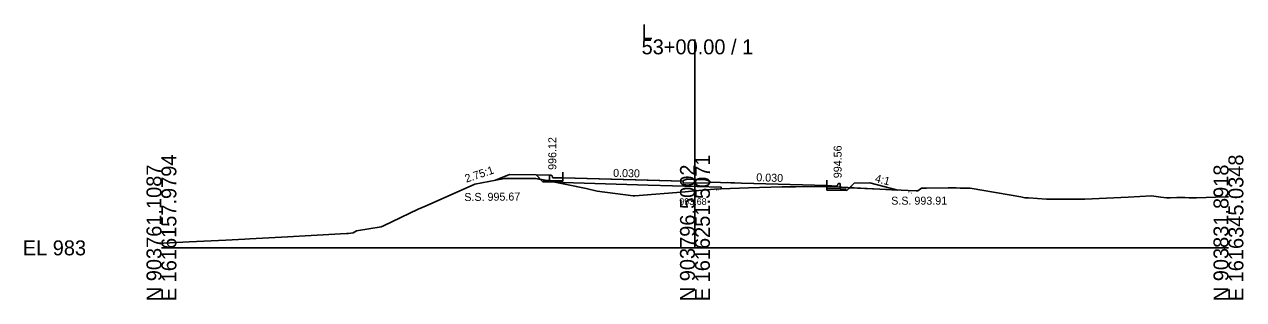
# Model space of a CAD drawing. Extents: x 1009 to 7438, y -1586 to 7964.
# Drawn here: x 5009.2 to 5237.7, y 914 to 965.6 of the extents above; entities that cross this region are included whole.
import ezdxf

# ---------------------------------------------------------------- set-up
doc = ezdxf.new("R2010")
doc.units = 0
for name, color, linetype in [('Exist Cross Section Cell', 7, 'Continuous'), ('Exist XS Center Line Elevation Label', 7, 'Continuous'), ('Exist XS Ground Line', 7, 'Continuous'), ('Prop XS Dump Level', 7, 'Continuous'), ('Prop XS Earthwork Shape', 7, 'Continuous'), ('Prop XS EOT Tick Mark', 7, 'Continuous'), ('Prop XS Finish Grade', 7, 'Continuous'), ('Prop XS Finish Grade CurbGutter', 7, 'Continuous'), ('Prop XS Finish Grade Earthwork', 7, 'Continuous'), ('Prop XS Finish Grade Pavement', 7, 'Continuous'), ('Prop XS Hydro Elevations', 7, 'Continuous'), ('Prop XS Pvmt Edge Slope', 7, 'Continuous'), ('Prop XS SE Text', 7, 'Continuous'), ('Prop XS Side Slope Text', 7, 'Continuous'), ('Prop XS SS Elevation Text', 7, 'Continuous'), ('Prop XS Subgrade CurbGutter', 7, 'Continuous'), ('Prop XS Subgrade Earthwork', 7, 'Continuous')]:
    doc.layers.add(name, color=color, linetype=linetype)

msp = doc.modelspace()

# ---------------------------------------------------------------- linework, layer by layer
at = {"layer": 'Exist Cross Section Cell'}
for p, q in [((5134.89, 923.73), (5134.89, 962.79)), ((5034.89, 923.73), (5134.89, 923.73)), ((5134.89, 923.73), (5234.89, 923.73))]:
    msp.add_line(p, q, dxfattribs=at)
at = {"layer": 'Exist XS Ground Line'}
for p, q in [((5084.52, 931.63), (5093.65, 935.68)), ((5093.65, 935.68), (5098.88, 936.66)), ((5098.88, 936.66), (5099.18, 936.71)), ((5099.18, 936.71), (5105.03, 936.75)), ((5105.03, 936.75), (5106.19, 936.51)), ((5106.19, 936.51), (5114.48, 934.87)), ((5114.48, 934.87), (5116.58, 934.38)), ((5134.89, 934.41), (5138.54, 934.73)), ((5138.54, 934.73), (5139.83, 934.81)), ((5139.83, 934.81), (5144.95, 934.96)), ((5144.95, 934.96), (5151.2, 935.15)), ((5151.2, 935.15), (5153.72, 935.18)), ((5153.72, 935.18), (5156.79, 935.21)), ((5156.79, 935.21), (5159.84, 935.14)), ((5159.84, 935.14), (5162.37, 935.08)), ((5162.37, 935.08), (5169.56, 934.72)), ((5169.56, 934.72), (5174.88, 934.47)), ((5176.67, 934.42), (5177.38, 934.9)), ((5177.38, 934.9), (5178.27, 934.92)), ((5178.27, 934.92), (5182.37, 934.97)), ((5182.37, 934.97), (5183.07, 934.95)), ((5183.07, 934.95), (5183.84, 934.95)), ((5183.84, 934.95), (5184.58, 934.94)), ((5184.58, 934.94), (5186.45, 934.91)), ((5186.45, 934.91), (5195.95, 933.27)), ((5116.58, 934.38), (5123.34, 933.5)), ((5123.34, 933.5), (5123.65, 933.46)), ((5123.65, 933.46), (5133.05, 934.24)), ((5133.05, 934.24), (5134.89, 934.41)), ((5174.88, 934.47), (5176.36, 934.44)), ((5176.36, 934.44), (5176.67, 934.42)), ((5195.95, 933.27), (5196.75, 933.12)), ((5196.75, 933.12), (5197.4, 933.09)), ((5197.4, 933.09), (5200.81, 932.88)), ((5200.81, 932.88), (5207.97, 932.85)), ((5207.97, 932.85), (5216.08, 933.21)), ((5216.08, 933.21), (5220.44, 933.5)), ((5220.44, 933.5), (5222.22, 933.21)), ((5222.22, 933.21), (5223.27, 933.13)), ((5223.27, 933.13), (5223.99, 933.13)), ((5223.99, 933.13), (5225.22, 933.14)), ((5225.22, 933.14), (5226.73, 933.16)), ((5226.73, 933.16), (5227.54, 933.11)), ((5227.54, 933.11), (5228.91, 933.1)), ((5228.91, 933.1), (5234.3, 933.27)), ((5234.3, 933.27), (5234.89, 933.29)), ((5076.52, 927.88), (5083.02, 930.99)), ((5083.02, 930.99), (5084.52, 931.63)), ((5076.07, 927.68), (5076.52, 927.88)), ((5051.43, 925.43), (5057.38, 925.75)), ((5057.38, 925.75), (5064.08, 926.13)), ((5064.08, 926.13), (5069.58, 926.43)), ((5069.58, 926.43), (5069.95, 926.45)), ((5069.95, 926.45), (5070.82, 926.52)), ((5070.82, 926.52), (5071.48, 926.94)), ((5071.48, 926.94), (5076.07, 927.68)), ((5034.89, 924.55), (5035.3, 924.58)), ((5035.3, 924.58), (5040.11, 924.83)), ((5040.11, 924.83), (5046.97, 925.19)), ((5046.97, 925.19), (5050.5, 925.38)), ((5050.5, 925.38), (5051.43, 925.43))]:
    msp.add_line(p, q, dxfattribs=at)
at = {"layer": 'Prop XS Dump Level'}
for p, q in [((5110.15, 936.88), (5126.14, 936.4)), ((5110.15, 936.88), (5126.14, 936.4)), ((5126.14, 936.4), (5132.66, 936.21)), ((5126.14, 936.4), (5132.66, 936.21)), ((5141.06, 935.95), (5143.64, 935.88)), ((5141.06, 935.95), (5143.64, 935.88)), ((5143.64, 935.88), (5159.64, 935.4)), ((5143.64, 935.88), (5159.64, 935.4))]:
    msp.add_line(p, q, dxfattribs=at)
at = {"layer": 'Prop XS Earthwork Shape'}
for points in [[(5105.96, 936.56), (5105.13, 937.39), (5100.15, 937.5), (5097.49, 936.4), (5098.88, 936.66), (5099.18, 936.71), (5105.03, 936.75)], [(5105.96, 936.56), (5106.19, 936.51), (5106.95, 936.36), (5106.65, 936.37), (5106.4, 936.13)], [(5106.95, 936.36), (5108.35, 936.09), (5106.4, 936.13), (5106.65, 936.37)], [(5123.65, 933.46), (5133.05, 934.24), (5134.89, 934.41), (5138.54, 934.73), (5139.83, 934.81), (5139.83, 935.07), (5126.14, 935.48), (5110.15, 935.96), (5110.15, 936.05), (5108.35, 936.09), (5114.48, 934.87), (5116.58, 934.38), (5123.34, 933.5)], [(5159.64, 934.82), (5159.64, 935.14), (5159.84, 935.14), (5162.14, 935.08), (5162.14, 934.77)], [(5163.14, 934.75), (5163.39, 934.49), (5159.64, 934.57), (5159.64, 934.82), (5162.14, 934.77)], [(5162.14, 935.08), (5162.37, 935.08), (5163.9, 935), (5163.39, 934.49), (5163.14, 934.75), (5162.14, 934.77)], [(5169.56, 934.72), (5172.95, 934.56), (5167.64, 935.89), (5164.73, 935.83), (5163.9, 935)]]:
    msp.add_lwpolyline(points, close=True, dxfattribs=at)
at = {"layer": 'Prop XS EOT Tick Mark'}
for p, q in [((5110.15, 936.88), (5110.15, 937.88)), ((5159.64, 935.4), (5159.64, 936.4))]:
    msp.add_line(p, q, dxfattribs=at)
at = {"layer": 'Prop XS Finish Grade'}
msp.add_line((5107.65, 937.34), (5105.13, 937.39), dxfattribs=at)
at = {"layer": 'Prop XS Finish Grade CurbGutter'}
for p, q in [((5107.65, 937.34), (5107.9, 937.34)), ((5107.9, 937.34), (5108.02, 937.3)), ((5108.12, 937.21), (5108.02, 937.3)), ((5108.18, 936.96), (5108.12, 937.21)), ((5108.27, 936.87), (5108.18, 936.96)), ((5108.4, 936.85), (5108.27, 936.87)), ((5110.15, 936.88), (5108.4, 936.85)), ((5132.66, 936.35), (5133.41, 936.6)), ((5132.66, 936.18), (5132.66, 936.35)), ((5133.41, 936.6), (5136.91, 936.5)), ((5137.66, 936.25), (5136.91, 936.5)), ((5137.66, 936.08), (5137.66, 936.25)), ((5159.64, 935.4), (5161.39, 935.29)), ((5161.39, 935.29), (5161.51, 935.31)), ((5161.51, 935.31), (5161.6, 935.41)), ((5161.6, 935.41), (5161.67, 935.66)), ((5161.67, 935.66), (5161.76, 935.75)), ((5161.89, 935.78), (5161.76, 935.75)), ((5162.14, 935.78), (5161.89, 935.78))]:
    msp.add_line(p, q, dxfattribs=at)
at = {"layer": 'Prop XS Finish Grade Earthwork'}
for p, q in [((5100.15, 937.5), (5097.49, 936.4)), ((5105.13, 937.39), (5100.15, 937.5)), ((5164.73, 935.83), (5167.64, 935.89)), ((5167.64, 935.89), (5172.95, 934.56))]:
    msp.add_line(p, q, dxfattribs=at)
at = {"layer": 'Prop XS Finish Grade Pavement'}
for p, q in [((5110.15, 936.88), (5132.66, 936.21)), ((5137.66, 936.06), (5143.64, 935.88)), ((5143.64, 935.88), (5159.64, 935.4))]:
    msp.add_line(p, q, dxfattribs=at)
at = {"layer": 'Prop XS Pvmt Edge Slope'}
for p, q in [((5106.65, 936.37), (5106.4, 936.13)), ((5107.65, 936.35), (5106.65, 936.37)), ((5162.14, 934.77), (5163.14, 934.75)), ((5163.14, 934.75), (5163.39, 934.49))]:
    msp.add_line(p, q, dxfattribs=at)
at = {"layer": 'Prop XS Subgrade CurbGutter'}
for p, q in [((5107.65, 936.35), (5107.65, 937.34)), ((5110.15, 936.3), (5107.65, 936.35)), ((5110.15, 936.88), (5110.15, 936.3)), ((5132.66, 936.18), (5132.66, 935.93)), ((5132.66, 935.93), (5137.66, 935.83)), ((5137.66, 936.08), (5137.66, 935.83)), ((5159.64, 935.4), (5159.64, 934.82)), ((5159.64, 934.82), (5162.14, 934.77)), ((5162.14, 934.77), (5162.14, 935.78))]:
    msp.add_line(p, q, dxfattribs=at)
at = {"layer": 'Prop XS Subgrade Earthwork'}
for p, q in [((5106.4, 936.13), (5105.13, 937.39)), ((5110.15, 936.05), (5106.4, 936.13)), ((5126.14, 935.48), (5110.14, 935.96)), ((5110.15, 935.96), (5110.15, 936.05)), ((5139.83, 935.07), (5126.14, 935.48)), ((5139.83, 934.81), (5139.83, 935.07)), ((5159.64, 934.57), (5159.64, 935.14)), ((5163.39, 934.49), (5164.73, 935.83)), ((5159.64, 934.57), (5163.39, 934.49))]:
    msp.add_line(p, q, dxfattribs=at)

# ---------------------------------------------------------------- texts
at = {"layer": 'Exist Cross Section Cell'}
for s, p in [('L', (5124.89, 962.79)), ('53+00.00 / 1', (5124.89, 959.99)), ('EL 983', (5008.89, 922.33))]:
    msp.add_text(s, height=2.8, dxfattribs=at).set_placement(p)
for s, p in [('E 1616157.9794', (5037.69, 913.73)), ('E 1616251.5071', (5137.69, 913.73)), ('E 1616345.0348', (5237.69, 913.73)), ('N 903761.1087', (5034.89, 913.73)), ('N 903796.5002', (5134.89, 913.73)), ('N 903831.8918', (5234.89, 913.73))]:
    msp.add_text(s, height=2.8, rotation=90, dxfattribs=at).set_placement(p)
at = {"layer": 'Exist XS Center Line Elevation Label'}
msp.add_text('993.68', height=1.25, dxfattribs=at).set_placement((5131.96, 931.78))
at = {"layer": 'Prop XS Dump Level'}
for p in [(5138.54, 934.43), (5138.54, 934.43), (5138.54, 934.43), (5174.87, 933.93)]:
    msp.add_text('Eop', height=0.3, dxfattribs=at).set_placement(p)
at = {"layer": 'Prop XS Hydro Elevations'}
for s, p in [('996.12', (5108.9, 938.34)), ('994.56', (5162.39, 936.78))]:
    msp.add_text(s, height=1.5, rotation=90, dxfattribs=at).set_placement(p)
at = {"layer": 'Prop XS SE Text'}
for rotation, p in [(358.8542, (5119.54, 937.03)), (358.2816, (5146.37, 936.21))]:
    msp.add_text('0.030', height=1.5, rotation=rotation, dxfattribs=at).set_placement(p)
at = {"layer": 'Prop XS Side Slope Text'}
for s, rotation, p in [('2.75:1', 18.4349, (5092.04, 935.94)), ('4:1', 345.9638, (5168.53, 936.1))]:
    msp.add_text(s, height=1.5, rotation=rotation, dxfattribs=at).set_placement(p)
at = {"layer": 'Prop XS SS Elevation Text'}
msp.add_text('S.S. 995.67', height=1.5, rotation=0.5729, dxfattribs=at).set_placement((5091.67, 932.5))
msp.add_text('S.S. 993.91', height=1.5, dxfattribs=at).set_placement((5171.68, 931.82))

doc.saveas('drawing.dxf')
